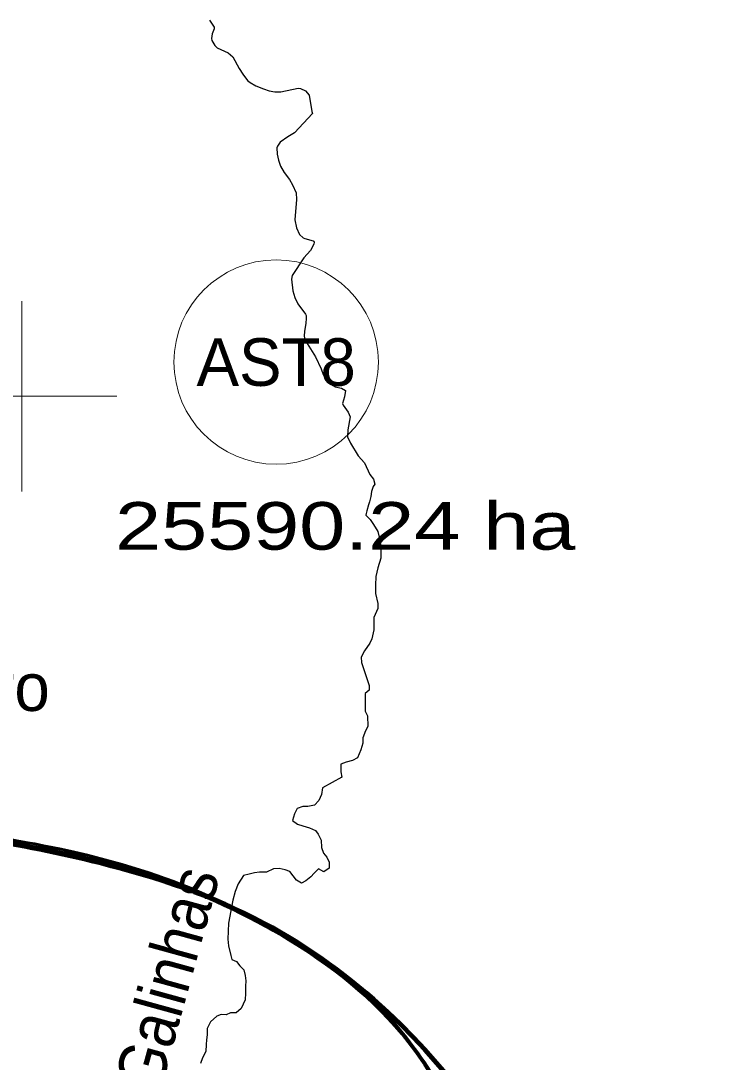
# Model space of a CAD drawing. Extents: x -1643653 to 4543381, y 1624270 to 13878484.
# Drawn here: x 724990 to 732209, y 8943002 to 8953946 of the extents above; entities that cross this region are included whole.
import ezdxf
from ezdxf.enums import TextEntityAlignment as Align

# ---------------------------------------------------------------- set-up
doc = ezdxf.new("R2010")
doc.units = 0
doc.header["$LTSCALE"] = 200
for name, color, linetype, lineweight in [('1', 7, 'Continuous', 13), ('2', 7, 'Continuous', 13), ('24', 7, 'Continuous', 25), ('26', 7, 'Continuous', 106), ('27', 7, 'Continuous', 53), ('28', 7, 'Continuous', 53), ('45', 7, 'Continuous', 13)]:
    doc.layers.add(name, color=color, linetype=linetype, lineweight=lineweight)
for name, color, linetype in [('41', 7, 'Continuous'), ('49', 7, 'Continuous'), ('63', 7, 'Continuous')]:
    doc.layers.add(name, color=color, linetype=linetype)

msp = doc.modelspace()

# ---------------------------------------------------------------- linework, layer by layer
at = {"layer": '1', "lineweight": 25}
msp.add_spline([(814781, 9009175.5), (814787.2, 9009173.4), (814796.9, 9009173.4), (814799.4, 9009172.4), (814805.1, 9009174.5), (814805.6, 9009176.5), (814811.7, 9009179.5), (814811.7, 9009179.5), (814801.5, 9009181), (814790.7, 9009181.5), (814784.1, 9009183.1), (814777.4, 9009185.1), (814778.4, 9009175.5)], degree=3, dxfattribs=at)
at = {"layer": '2'}
for p, q in [((725000, 8949000), (725000, 8951000)), ((724000, 8950000), (726000, 8950000))]:
    msp.add_line(p, q, dxfattribs=at)
at = {"layer": '24'}
for points in [[(726971.5, 8953953.1), (727019.4, 8953879.4), (727019.2, 8953862.8), (727001.3, 8953810), (726991.8, 8953758.3), (726997.2, 8953739.6), (727026.4, 8953688.1), (727051.3, 8953661.4), (727167.7, 8953608.6), (727215.9, 8953567.3), (727283.6, 8953443.9), (727321.5, 8953383.8), (727372, 8953318.6), (727397.4, 8953296.8), (727457.8, 8953263.4), (727538.1, 8953229.5), (727597.9, 8953210.3), (727657.4, 8953197.9), (727720.8, 8953198.2), (727904.2, 8953237.2), (727929, 8953233), (727979.5, 8953210.9), (728019.3, 8953165.7), (728045.7, 8952992.6), (728052.3, 8952973)], [(728052.3, 8952973), (727864.1, 8952769.2), (727793.8, 8952726.6), (727714, 8952669.4), (727685.5, 8952629), (727679.1, 8952610.4), (727680.9, 8952542.7), (727696, 8952483), (727718, 8952419), (727757.4, 8952350.7), (727810.1, 8952278.7), (727843.8, 8952222.5), (727880.4, 8952138.2), (727886.1, 8952068.9), (727868, 8951855.6), (727886.6, 8951768.9), (727917.6, 8951701.7), (727953.7, 8951666), (727971.5, 8951657.5), (728059.2, 8951635.3), (728067.2, 8951629.9), (728070.5, 8951619.7), (728065.6, 8951598.7), (728032.7, 8951533.3), (727962.4, 8951454.6), (727839.5, 8951269.9), (727832.7, 8951229.1), (727845.7, 8951109.5), (727868.8, 8951037.2), (727900.2, 8950972.9), (727980.7, 8950863.7), (727986.6, 8950849.9), (727988.4, 8950820.9), (727984.7, 8950765.2), (727967.7, 8950684.6), (727966.2, 8950633.4), (727970.7, 8950612.8), (727995.9, 8950553.3), (728084, 8950413), (728146, 8950288.8), (728166.5, 8950228.6), (728190.4, 8950188.3), (728241.6, 8950126.4), (728291.3, 8950100.9), (728357.7, 8950086.8), (728400.8, 8950059.1), (728388.3, 8949995.5), (728368.3, 8949923.4), (728374.6, 8949907.3), (728428.1, 8949834.8), (728450.3, 8949782.8), (728425.1, 8949647.1), (728421, 8949575.3), (728450.8, 8949507.4), (728532.8, 8949374.5), (728598.3, 8949300.4), (728656.5, 8949177.3)], [(728656.5, 8949177.3), (728694.1, 8949128.8), (728707.6, 8949076.1), (728689.3, 8949050.9), (728673.1, 8949000.2), (728664.5, 8948946.7), (728650.8, 8948890.9), (728640, 8948857.9), (728623.6, 8948797), (728615.5, 8948769.1), (728612.7, 8948751.6)], [(728612.7, 8948751.6), (728660.2, 8948703.4), (728695.4, 8948652.3), (728740.7, 8948580.7), (728755.4, 8948504.2), (728770.1, 8948417.6), (728769.8, 8948366.6), (728769.3, 8948300.4), (728738.1, 8948198.8), (728717.1, 8948107.2), (728716.5, 8948015.6), (728715.9, 8947929), (728740.6, 8947821.9), (728740.2, 8947771), (728698.8, 8947674.5), (728698.3, 8947603.2), (728698, 8947547.2), (728677, 8947450.6), (728656.3, 8947404.9), (728599.8, 8947323.7), (728563.7, 8947257.7), (728568.4, 8947201.7), (728648.1, 8946961.9), (728647.8, 8946910.9), (728606.8, 8946875.6), (728606.5, 8946824.6), (728605.9, 8946743.2), (728605.6, 8946692.2), (728630.7, 8946641.2), (728635, 8946529.1), (728609.2, 8946483.4), (728583.3, 8946412.3), (728582.9, 8946356.3), (728562.1, 8946285.1), (728525.9, 8946198.8), (728474.8, 8946173.6), (728408.6, 8946153.6), (728352.5, 8946133.6), (728351.9, 8946052.1), (728361.7, 8945996.1), (728366, 8945992.5)], [(728361.7, 8945996.1), (728157.5, 8945885.3), (728146.8, 8945814.1), (728121, 8945753.1), (728074.9, 8945702.5), (728003.6, 8945687.6), (727952.7, 8945687.9), (727891.5, 8945667.9), (727865.7, 8945612.1), (727844.9, 8945540.9), (727895.5, 8945505), (727951.3, 8945484.2), (728022.4, 8945463.4), (728083.2, 8945437.6), (728113.5, 8945396.7), (728143.5, 8945335.4), (728148.1, 8945259), (728168, 8945197.7), (728203.3, 8945156.8), (728228.4, 8945105.7), (728228, 8945039.5), (728171.8, 8945004.2), (728116, 8945035.1), (728069.9, 8944989.6), (728034.1, 8944949), (727982.9, 8944908.6), (727937, 8944883.4), (727886.3, 8944914.3), (727851, 8944960.3), (727815.8, 8945006.4), (727765, 8945022), (727704.1, 8945037.6), (727643, 8945032.9), (727571.6, 8944997.7), (727495.3, 8944998.2), (727444.4, 8944993.4), (727388.3, 8944978.4), (727327.2, 8944963.6), (727273, 8944875.7), (727239.5, 8944797.4), (727239.5, 8944797.4), (727217.1, 8944704.3), (727172.4, 8944462.1)], [(727172.4, 8944462.1), (727164.9, 8944294.4), (727172.4, 8944223.6), (727194.7, 8944123), (727205.5, 8944081.4), (727256.2, 8944060.7), (727291.5, 8944014.6), (727331.9, 8943973.7), (727346.8, 8943912.4), (727351.5, 8943856.4), (727351.1, 8943800.4), (727350.6, 8943729.1), (727345, 8943657.8), (727324.3, 8943612.1), (727303.7, 8943566.4), (727252.5, 8943520.9), (727191.5, 8943521.3), (727145.6, 8943501.2), (727094.7, 8943501.5), (727048.8, 8943486.5), (726982.3, 8943425.8), (726946.2, 8943354.7), (726945.7, 8943288.5), (726940.3, 8943237.7), (726934.9, 8943186.8), (726934.4, 8943115.5), (726898.3, 8943049.5), (726877.6, 8942988.5)]]:
    msp.add_lwpolyline(points, dxfattribs=at)
at = {"layer": '26'}
msp.add_spline([(723248, 8945546.2), (725829.8, 8945095.5), (727540.4, 8944467.3), (728842.4, 8943529.7), (731836.5, 8938343.4)], degree=3, dxfattribs=at)
at = {"layer": '27'}
msp.add_spline([(731836.5, 8938343.4), (729924.3, 8941714.7), (728987.4, 8943325.7), (727640.7, 8944409.5), (726235.5, 8945024.6), (723248, 8945546.2)], degree=3, dxfattribs=at)
at = {"layer": '28'}
for points in [[(723248, 8945546.2), (726235.5, 8945024.6), (727640.7, 8944409.5), (728987.4, 8943325.7), (729924.3, 8941714.7), (731836.5, 8938343.4)], [(723248, 8945520.1), (726235.5, 8944998.5), (727640.7, 8944383.3), (728987.4, 8943299.6), (729924.3, 8941688.6), (731836.5, 8938317.2)]]:
    msp.add_spline(points, degree=3, dxfattribs=at)
at = {"layer": '45'}
msp.add_circle((727671.8, 8950359.7), 1073.6, dxfattribs=at)

# ---------------------------------------------------------------- texts
at = {"layer": '41'}
msp.add_text('Major Isidoro', height=500, dxfattribs=at).set_placement((721429.9, 8946693.7))
at = {"layer": '45'}
msp.add_text('AST8', height=500, dxfattribs=at).set_placement((727671.8, 8950109.7), align=Align.CENTER)
at = {"layer": '49', "width": 0.9}
msp.add_text('Rch. das Galinhas', height=500, rotation=74.592, dxfattribs=at).set_placement((726429.3, 8942595.9), align=Align.CENTER)
at = {"layer": '63', "width": 1.3}
msp.add_text(' 25590.24 ha', height=500, dxfattribs=at).set_placement((725738.6, 8948387.8))

doc.saveas('drawing.dxf')
